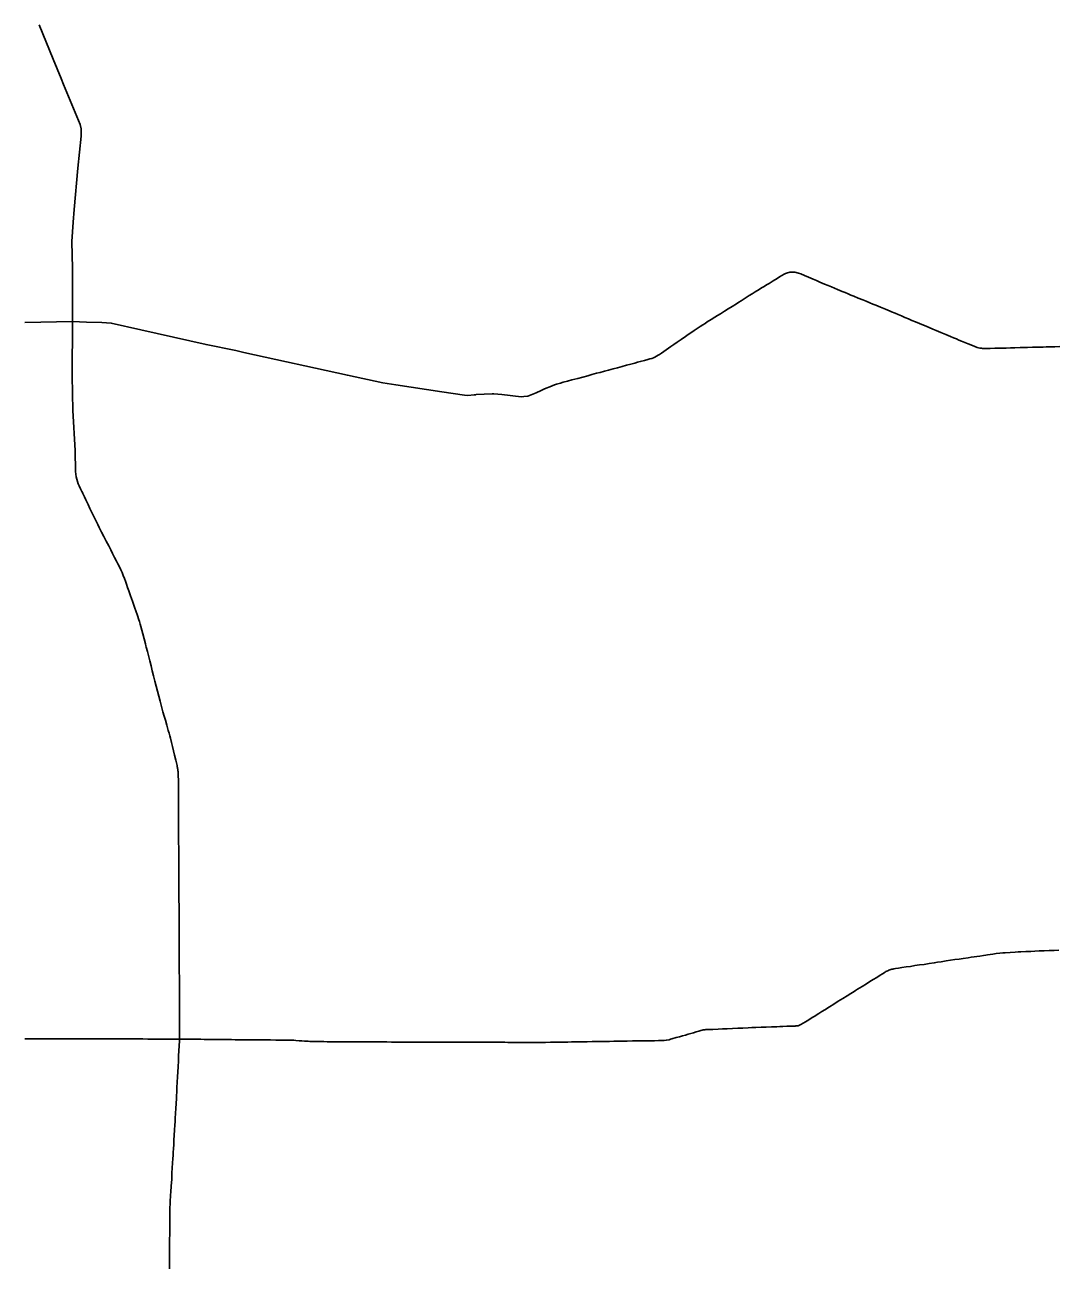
# Model space of a CAD drawing. Extents: x 103424 to 286016, y 38711 to 110967.
# Drawn here: x 213760 to 246348, y 71907 to 110967 of the extents above; entities that cross this region are included whole.
import ezdxf

# ---------------------------------------------------------------- set-up
doc = ezdxf.new("R2010")
doc.units = 0
doc.layers.add('GM_X_State_Route', color=7, linetype='Continuous')
doc.layers.add('GM_X_US_Route', color=7, linetype='Continuous')

msp = doc.modelspace()

# ---------------------------------------------------------------- linework, layer by layer
at = {"layer": 'GM_X_State_Route'}
msp.add_line((215448, 96504), (215419, 96572), dxfattribs=at)
for points in [[(215419, 96572), (215376, 96725), (215357, 96890), (215344, 97551), (215276, 98815), (215258, 99908), (215268, 101615), (215263, 103283), (215244, 104138), (215286, 104745), (215320, 105149), (215437, 106448), (215536, 107452), (215540, 107684), (215506, 107822), (214984, 109085), (214908, 109272), (214656, 109887), (214214, 110967)], [(217235, 92581), (217211, 92649), (217156, 92805), (217126, 92888), (217097, 92972), (217042, 93127), (217004, 93235), (216966, 93342), (216934, 93429), (216902, 93515), (216864, 93609), (216826, 93702), (216785, 93794), (216743, 93883), (216699, 93976), (216653, 94066), (216592, 94184), (216531, 94302), (216469, 94423), (216407, 94543), (216331, 94690), (216256, 94837), (216181, 94982), (216106, 95127), (216062, 95214), (216017, 95301), (215946, 95449), (215874, 95598), (215815, 95722), (215756, 95845), (215685, 95995), (215639, 96094), (215592, 96193), (215578, 96225), (215562, 96255), (215518, 96348), (215475, 96442), (215448, 96504)], [(218585, 87491), (218583, 87507), (218579, 87533), (218575, 87562), (218569, 87586), (218561, 87627), (218522, 87787), (218483, 87948), (218449, 88084), (218416, 88220), (218385, 88351), (218353, 88482), (218331, 88558), (218308, 88644), (218285, 88731), (218262, 88811), (218238, 88891), (218193, 89049), (218155, 89181), (218118, 89312), (218094, 89400), (218070, 89487), (218029, 89647), (217988, 89807), (217947, 89967), (217906, 90127), (217865, 90286), (217824, 90446), (217782, 90606), (217741, 90766), (217700, 90926), (217659, 91086), (217625, 91217), (217592, 91349), (217580, 91395), (217564, 91453), (217523, 91613), (217482, 91773), (217452, 91887), (217423, 92001), (217401, 92077), (217389, 92123), (217376, 92164), (217361, 92212), (217313, 92353), (217266, 92494), (217235, 92581)], [(218605, 86545), (218605, 86641), (218604, 86755), (218603, 86869), (218602, 87034), (218602, 87165), (218601, 87297), (218600, 87329), (218598, 87357), (218597, 87381), (218595, 87406), (218593, 87433), (218590, 87457), (218587, 87480), (218585, 87491)], [(218610, 85582), (218610, 85599), (218609, 85735), (218608, 85871), (218607, 86155), (218606, 86315), (218605, 86476), (218605, 86545)], [(218612, 85275), (218611, 85360), (218611, 85479), (218610, 85582)], [(218628, 81745), (218627, 81846), (218627, 82011), (218626, 82153), (218626, 82296), (218626, 82396), (218625, 82561), (218624, 82726), (218624, 82891), (218623, 83056), (218623, 83214), (218622, 83371), (218621, 83536), (218620, 83701), (218619, 83866), (218618, 84031), (218617, 84196), (218616, 84361), (218616, 84496), (218615, 84631), (218614, 84700), (218613, 84865), (218613, 85030), (218612, 85195), (218612, 85275)], [(218640, 78997), (218642, 79055), (218641, 79220), (218641, 79364), (218640, 79508), (218638, 79641), (218637, 79788), (218636, 79934), (218636, 80048), (218636, 80142), (218635, 80881), (218634, 80975), (218633, 81100), (218632, 81252), (218632, 81356), (218631, 81460), (218630, 81526), (218630, 81590), (218628, 81718), (218628, 81745)], [(218593, 78129), (218594, 78140), (218603, 78305), (218612, 78470), (218621, 78635), (218630, 78791), (218638, 78948), (218640, 78997)], [(218396, 74680), (218402, 74776), (218412, 74940), (218421, 75089), (218429, 75237), (218438, 75338), (218443, 75443), (218448, 75547), (218456, 75682), (218464, 75816), (218474, 75976), (218483, 76135), (218493, 76300), (218498, 76399), (218504, 76498), (218513, 76663), (218521, 76816), (218529, 76969), (218539, 77134), (218545, 77229), (218550, 77325), (218558, 77481), (218567, 77646), (218576, 77810), (218585, 77975), (218593, 78129)], [(218321, 71766), (218322, 71931), (218324, 72096), (218325, 72261), (218326, 72390), (218327, 72519), (218328, 72684), (218329, 72849), (218330, 73014), (218331, 73132), (218332, 73249), (218333, 73592), (218338, 73697), (218343, 73796), (218348, 73895), (218358, 74060), (218367, 74204), (218375, 74348), (218379, 74401), (218382, 74446), (218392, 74611), (218396, 74680)]]:
    msp.add_lwpolyline(points, dxfattribs=at)
at = {"layer": 'GM_X_US_Route'}
msp.add_line((213760, 101582), (215268, 101615), dxfattribs=at)
for points in [[(230047, 99443), (230127, 99481), (230206, 99516), (230316, 99562), (230394, 99592), (230459, 99617), (230532, 99643), (230648, 99675), (230738, 99700), (230875, 99737), (231012, 99773), (231106, 99798), (231200, 99823), (231359, 99866), (231518, 99909), (231643, 99942), (231793, 99983), (231903, 100013), (232036, 100049), (232168, 100084), (232310, 100123), (232453, 100161), (232596, 100199), (232739, 100238), (232866, 100272), (232994, 100307), (233081, 100331), (233169, 100354), (233306, 100391), (233406, 100418), (233473, 100437), (233531, 100455), (233583, 100474), (233632, 100495), (233679, 100521), (233729, 100551), (233778, 100581), (233836, 100618), (233913, 100670), (233989, 100723), (234062, 100775), (234136, 100827), (234226, 100889), (234336, 100963), (234462, 101051), (234598, 101144), (234683, 101203), (234768, 101261), (234866, 101328), (234964, 101395), (235052, 101454), (235140, 101513), (235211, 101557), (235281, 101602), (235401, 101677), (235521, 101752), (235609, 101806), (235697, 101860), (235829, 101942), (235945, 102015), (236061, 102088), (236200, 102176), (236276, 102224), (236351, 102272), (236478, 102352), (236604, 102433), (236700, 102492), (236796, 102550), (236917, 102625), (236995, 102673), (237074, 102721), (237152, 102769), (237230, 102816), (237357, 102896), (237484, 102975), (237560, 103020), (237635, 103065), (237704, 103103), (237752, 103127), (237811, 103151), (237852, 103164), (237887, 103170), (237923, 103174), (237964, 103176), (238006, 103175), (238044, 103173), (238083, 103165), (238120, 103154), (238161, 103139), (238227, 103114), (238349, 103062), (238472, 103011), (238624, 102947), (238726, 102904), (238828, 102861), (238980, 102797), (239089, 102751), (239199, 102705)], [(239199, 102705), (239291, 102667), (239383, 102628), (239536, 102565), (239630, 102527), (239723, 102488), (239811, 102451), (239899, 102414), (240041, 102356), (240184, 102298), (240295, 102253), (240407, 102207), (240501, 102167), (240596, 102128), (240747, 102065), (240898, 102002), (241051, 101939), (241095, 101920)], [(215268, 101615), (215704, 101597), (216190, 101588), (216489, 101567), (217418, 101358), (219477, 100890), (220411, 100701), (220668, 100644)], [(241095, 101920), (241203, 101875), (241303, 101833), (241403, 101792), (241513, 101746), (241624, 101700), (241736, 101652), (241849, 101604), (241975, 101552), (242052, 101519), (242129, 101487), (242282, 101423), (242389, 101379), (242497, 101334), (242649, 101270), (242801, 101207), (242954, 101143), (243045, 101105), (243136, 101067), (243216, 101033), (243297, 100999), (243400, 100956), (243503, 100913), (243643, 100855), (243714, 100827), (243788, 100800), (243832, 100789), (243879, 100779), (243927, 100771), (243964, 100767), (244008, 100765), (244053, 100764), (244203, 100767), (244353, 100771), (244490, 100774), (244626, 100778), (244664, 100779), (244708, 100780), (244845, 100784), (244982, 100788), (245147, 100792), (245261, 100795), (245376, 100798), (245541, 100803), (245706, 100807), (245871, 100811), (245972, 100814), (246073, 100817), (246238, 100821), (246403, 100825)], [(220668, 100644), (223936, 99922), (225049, 99684)], [(225049, 99684), (225456, 99617), (226909, 99399), (227621, 99294), (227732, 99283), (227934, 99305)], [(227934, 99305), (227966, 99309), (227980, 99310), (227993, 99311), (228499, 99338), (228504, 99338)], [(228504, 99338), (228549, 99334), (228804, 99315), (229408, 99247), (229501, 99248), (229627, 99263), (229881, 99365), (230047, 99443)], [(232696, 78938), (232759, 78939), (232924, 78942), (233089, 78945), (233203, 78947), (233316, 78949), (233401, 78950), (233485, 78950), (233613, 78952), (233741, 78954), (233896, 78957), (233921, 78958), (233987, 78963), (234082, 78982), (234125, 78995), (234161, 79006), (234305, 79047), (234401, 79075), (234497, 79103), (234590, 79129), (234684, 79156), (234842, 79203), (234929, 79230), (235016, 79256), (235079, 79273), (235121, 79284), (235151, 79290), (235175, 79293), (235204, 79297), (235237, 79300), (235290, 79302), (235455, 79309), (235620, 79317), (235766, 79323), (235912, 79330), (236077, 79336), (236240, 79343), (236403, 79349), (236568, 79357), (236690, 79363), (236811, 79369), (236976, 79375), (237141, 79381), (237306, 79387), (237471, 79393), (237568, 79397), (237664, 79400), (237787, 79404), (237910, 79407), (238056, 79414), (238078, 79415), (238099, 79416), (238121, 79419), (238143, 79423), (238169, 79432), (238191, 79442), (238213, 79450), (238234, 79460), (238375, 79546), (238483, 79612), (238591, 79678), (238655, 79719), (238795, 79806), (238894, 79868), (238993, 79929), (239133, 80017), (239273, 80105), (239413, 80192), (239553, 80280), (239692, 80368), (239803, 80437), (239913, 80506), (239953, 80530), (240020, 80571), (240161, 80658), (240301, 80745), (240409, 80812), (240517, 80879), (240623, 80948), (240728, 81017), (240808, 81063), (240887, 81110), (240916, 81127), (240945, 81143), (240976, 81158), (241007, 81171), (241038, 81182), (241070, 81193), (241103, 81201), (241135, 81209), (241159, 81213), (241213, 81222), (241313, 81238), (241413, 81255), (241552, 81274), (241692, 81294), (241824, 81316), (241974, 81337), (242125, 81357), (242280, 81381), (242436, 81404), (242545, 81423), (242655, 81441), (242818, 81465), (242955, 81486), (243092, 81507), (243220, 81525), (243347, 81543), (243511, 81566), (243603, 81579), (243696, 81592), (243786, 81606), (243879, 81620), (243996, 81637), (244066, 81648)], [(244066, 81648), (244114, 81655), (244201, 81668), (244289, 81680), (244386, 81694), (244505, 81708), (244604, 81720), (244672, 81723), (244830, 81734), (244989, 81744), (245081, 81748), (245096, 81749)], [(245096, 81749), (245174, 81753), (245327, 81760), (245481, 81767), (245613, 81772), (245744, 81778), (245834, 81782)], [(245834, 81782), (245902, 81784), (246060, 81791), (246216, 81798), (246372, 81804)], [(213760, 79014), (214228, 79014), (214619, 79012), (215564, 79013), (215703, 79012), (215736, 79013), (216131, 79012), (216295, 79011), (216328, 79010), (216489, 79011), (216620, 79010)], [(216620, 79010), (216787, 79010), (216924, 79008), (216995, 79007), (217155, 79007)], [(217155, 79007), (217160, 79007), (217325, 79006), (217482, 79005), (217639, 79004), (217805, 79004), (217842, 79003)], [(217842, 79003), (217970, 79003), (218120, 79002), (218270, 79001), (218381, 79000), (218492, 78999), (218640, 78997)], [(218640, 78997), (218805, 78997), (218970, 78996), (219028, 78996)], [(219028, 78996), (219149, 78996), (219314, 78995), (219413, 78994), (219511, 78993)], [(219511, 78993), (219676, 78991), (219841, 78989), (220007, 78987), (220172, 78986), (220283, 78984), (220394, 78983), (220482, 78982), (220601, 78980), (220764, 78980), (220927, 78979), (221093, 78977), (221218, 78976), (221343, 78975), (221508, 78974), (221673, 78973), (221780, 78972), (221887, 78971), (222023, 78970), (222123, 78968), (222184, 78967), (222239, 78964), (222306, 78959), (222409, 78951), (222496, 78945), (222582, 78938), (222642, 78935), (222692, 78933), (222753, 78930), (222918, 78926), (223083, 78923), (223191, 78921), (223300, 78919), (223465, 78917), (223592, 78916), (223720, 78914), (223885, 78914), (224076, 78914), (224242, 78913), (224407, 78913), (224572, 78912), (224737, 78912), (224902, 78911), (225178, 78911), (225324, 78910), (225469, 78910)], [(225469, 78910), (226767, 78907), (226890, 78907), (227013, 78906), (227178, 78905), (227320, 78903), (227462, 78902), (227573, 78900), (227718, 78901), (227864, 78902), (228007, 78903), (228151, 78904), (228316, 78903), (228481, 78902), (228644, 78901), (228807, 78901), (228898, 78900), (228990, 78899), (229155, 78898), (229320, 78898), (229436, 78897), (229552, 78897), (229675, 78895), (229799, 78894), (229980, 78895)], [(229980, 78895), (230023, 78895), (230183, 78897), (230338, 78900), (230493, 78904), (230658, 78906), (230770, 78907), (230882, 78909), (231002, 78911), (231125, 78914), (231290, 78916), (231390, 78917), (231490, 78919), (231655, 78921), (231820, 78924), (231928, 78925), (232036, 78927), (232196, 78931), (232340, 78934), (232437, 78935), (232477, 78936), (232618, 78937), (232696, 78938)]]:
    msp.add_lwpolyline(points, dxfattribs=at)

doc.saveas('drawing.dxf')
